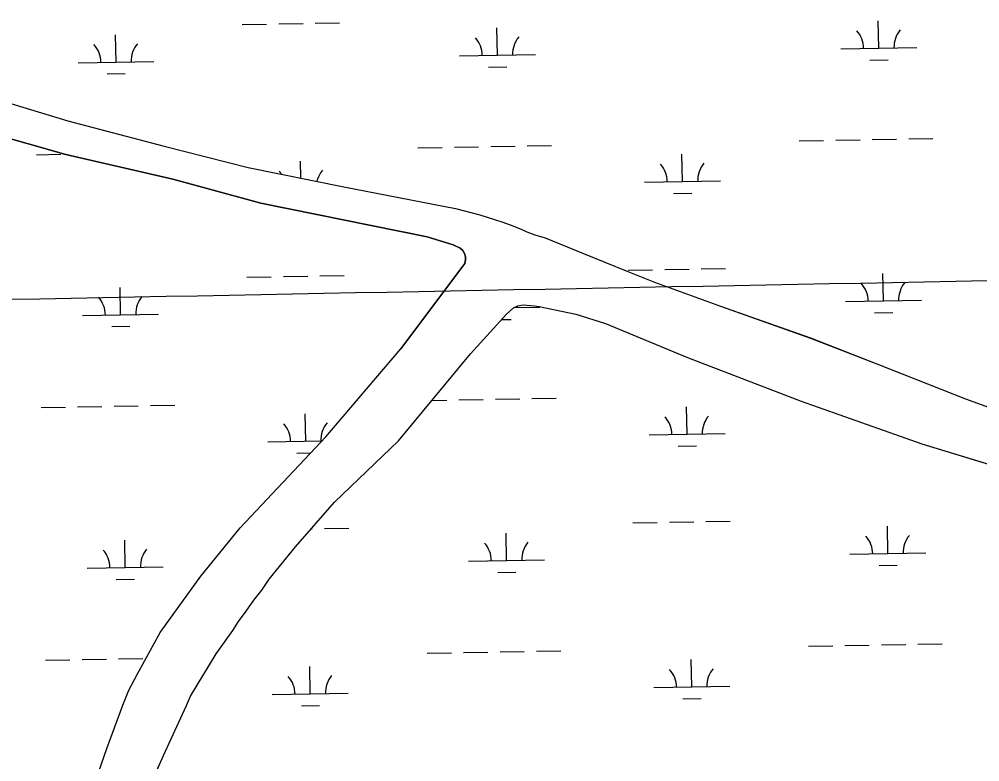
# Model space of a CAD drawing. Extents: x 3957609 to 3995875, y 234277 to 260273.
# Drawn here: x 3979743 to 3981007, y 242457 to 243435 of the extents above; entities that cross this region are included whole.
import ezdxf

# ---------------------------------------------------------------- set-up
doc = ezdxf.new("R2010")
doc.units = 0
for name, color, linetype in [('V-GRID-MAJR', 7, 'Continuous'), ('V-TOPO-SHOR', 7, 'Continuous'), ('V-WETL-SWMP', 7, 'Continuous')]:
    doc.layers.add(name, color=color, linetype=linetype)

msp = doc.modelspace()

# ---------------------------------------------------------------- linework, layer by layer
at = {"layer": 'V-GRID-MAJR'}
msp.add_spline([(3961816.723, 242728.005), (3967136.284, 242827.44), (3972455.83, 242927.648), (3977775.362, 243028.63), (3983094.879, 243130.385), (3988414.381, 243232.915), (3993733.868, 243336.218)], degree=3, dxfattribs=at)
at = {"layer": 'V-TOPO-SHOR'}
for points in [[(3978704.269, 243620.054), (3978926.01, 243556.222), (3979126.7, 243476.352), (3979285.112, 243422.272), (3979475.495, 243361.963), (3979654.731, 243298.907), (3979804.367, 243256.558), (3979945.23, 243223.829), (3980061.073, 243192.229), (3980280.041, 243147.982), (3980314.134, 243137.535), (3980323.19, 243133.041), (3980327.119, 243130.039), (3980328.939, 243126.125), (3980330.461, 243121.609), (3980330.471, 243117.692), (3980329.582, 243113.168), (3980245.137, 243000.724)], [(3979698.36, 243333.651), (3979807.383, 243300.607), (3979933.995, 243267.613), (3980044.603, 243239.369), (3980170.391, 243213.769), (3980317.175, 243185.435), (3980349.178, 243177.139), (3980368.384, 243170.999), (3980379.386, 243167.435), (3980392.591, 243162.479), (3980404.598, 243157.72), (3980411.203, 243154.541), (3980421.607, 243150.775), (3980435.21, 243146.82), (3980483.635, 243127.18), (3980543.869, 243102.383), (3980579.086, 243088.497), (3980666.122, 243056.784), (3980784.365, 243014.972), (3980871.807, 242981.061), (3980988.465, 242934.848), (3981095.706, 242896.002)], [(3979906.263, 242405.029), (3979932.86, 242465.467), (3979963.441, 242531.314), (3979968.6, 242543.322), (3980002.205, 242599.384), (3980013.353, 242614.408), (3980024.299, 242629.829), (3980031.856, 242641.644), (3980041.81, 242655.466), (3980051.759, 242669.886), (3980062.511, 242683.108), (3980072.259, 242697.528), (3980106.907, 242740.004), (3980158.093, 242798.72), (3980242.389, 242879.519), (3980336.775, 242994.126), (3980384.383, 243046.434), (3980393.75, 243054.857), (3980399.339, 243057.472), (3980401.336, 243057.878), (3980406.132, 243058.49), (3980421.126, 243057.337), (3980427.524, 243056.559), (3980475.719, 243046.311), (3980514.531, 243034.238), (3980622.393, 242989.196), (3980772.262, 242931.891), (3980930.721, 242875.612), (3981088.559, 242827.324)], [(3979736.791, 242055.425), (3979762.21, 242121.514), (3979777.171, 242158.333), (3979783.71, 242188.496), (3979793.17, 242249.712), (3979801.206, 242283.797), (3979811.926, 242326.934), (3979829.813, 242392.7), (3979858.499, 242474.773), (3979879.426, 242531.806), (3979887.505, 242551.424), (3979898.595, 242572.256), (3979928.57, 242627.507), (3979981.998, 242701.518), (3980033.951, 242764.975), (3980146.622, 242884.68), (3980245.137, 243000.724)]]:
    msp.add_lwpolyline(points, dxfattribs=at)
at = {"layer": 'V-WETL-SWMP'}
for p, q in [((3980036.744, 243427.636), (3980068.739, 243428.217)), ((3980084.736, 243428.508), (3980116.731, 243429.09)), ((3980132.728, 243429.381), (3980164.723, 243429.963)), ((3980874.202, 243396.426), (3980873.547, 243432.42)), ((3979870.552, 243378.176), (3979869.897, 243414.17)), ((3980372.377, 243387.301), (3980371.722, 243423.295)), ((3980322.385, 243386.392), (3980422.369, 243388.21)), ((3980824.21, 243395.517), (3980924.194, 243397.335)), ((3979820.56, 243377.267), (3979920.543, 243379.085)), ((3980862.484, 243380.779), (3980886.48, 243381.215)), ((3979858.834, 243362.529), (3979882.83, 243362.966)), ((3980360.659, 243371.654), (3980384.655, 243372.091)), ((3980769.558, 243274.432), (3980801.553, 243275.014)), ((3980817.55, 243275.305), (3980849.545, 243275.886)), ((3980865.543, 243276.177), (3980897.537, 243276.759)), ((3980913.535, 243277.05), (3980945.529, 243277.632)), ((3980267.733, 243265.307), (3980299.728, 243265.889)), ((3980315.725, 243266.18), (3980347.72, 243266.762)), ((3980363.717, 243267.053), (3980395.712, 243267.634)), ((3980411.71, 243267.925), (3980443.704, 243268.507)), ((3979765.908, 243256.182), (3979797.903, 243256.764)), ((3980615.914, 243220.888), (3980615.26, 243256.882)), ((3980113.844, 243225.277), (3980113.435, 243247.757)), ((3980565.923, 243219.979), (3980665.906, 243221.797)), ((3980604.197, 243205.241), (3980628.193, 243205.678)), ((3980544.617, 243104.14), (3980576.612, 243104.722)), ((3980592.609, 243105.013), (3980624.604, 243105.595)), ((3980640.601, 243105.886), (3980672.596, 243106.467)), ((3980880.25, 243063.806), (3980879.595, 243099.8)), ((3980042.792, 243095.016), (3980074.787, 243095.597)), ((3980090.784, 243095.888), (3980122.779, 243096.47)), ((3980138.776, 243096.761), (3980170.771, 243097.343)), ((3979876.6, 243045.556), (3979875.945, 243081.55)), ((3980830.258, 243062.897), (3980930.242, 243064.715)), ((3980384.383, 243046.434), (3980393.751, 243054.856)), ((3980393.751, 243054.856), (3980399.339, 243057.472)), ((3980393.981, 243054.964), (3980428.416, 243055.59)), ((3980399.339, 243057.472), (3980401.337, 243057.877)), ((3980401.337, 243057.877), (3980406.132, 243058.491)), ((3980406.132, 243058.491), (3980421.125, 243057.338)), ((3980421.125, 243057.338), (3980427.523, 243056.558)), ((3980427.523, 243056.558), (3980475.72, 243046.311)), ((3980868.532, 243048.159), (3980892.528, 243048.595)), ((3979826.608, 243044.647), (3979926.592, 243046.465)), ((3980336.775, 242994.126), (3980384.383, 243046.434)), ((3980377.832, 243039.236), (3980390.703, 243039.471)), ((3980475.72, 243046.311), (3980514.53, 243034.237)), ((3979864.882, 243029.909), (3979888.878, 243030.346)), ((3980514.53, 243034.237), (3980622.392, 242989.196)), ((3980242.389, 242879.519), (3980336.775, 242994.126)), ((3980622.392, 242989.196), (3980772.261, 242931.891)), ((3980286.365, 242932.916), (3980305.776, 242933.269)), ((3980321.773, 242933.56), (3980353.768, 242934.142)), ((3980369.765, 242934.432), (3980401.76, 242935.014)), ((3980417.757, 242935.305), (3980449.752, 242935.887)), ((3979771.956, 242923.562), (3979803.951, 242924.144)), ((3979819.948, 242924.435), (3979851.943, 242925.017)), ((3979867.94, 242925.308), (3979899.935, 242925.89)), ((3979915.933, 242926.18), (3979947.927, 242926.762)), ((3980621.962, 242888.268), (3980621.308, 242924.262)), ((3980772.261, 242931.891), (3980930.722, 242875.611)), ((3980120.137, 242879.143), (3980119.483, 242915.137)), ((3980571.971, 242887.359), (3980671.954, 242889.177)), ((3980070.146, 242878.234), (3980141.782, 242879.537)), ((3980158.093, 242798.719), (3980242.389, 242879.519)), ((3980610.245, 242872.621), (3980634.241, 242873.058)), ((3980930.722, 242875.611), (3981088.559, 242827.324)), ((3980108.42, 242863.496), (3980127.002, 242863.834)), ((3980106.907, 242740.004), (3980158.093, 242798.719)), ((3980550.665, 242771.52), (3980582.66, 242772.102)), ((3980598.657, 242772.393), (3980630.652, 242772.975)), ((3980646.649, 242773.266), (3980678.644, 242773.847)), ((3980127.677, 242763.829), (3980128.827, 242763.85)), ((3980144.824, 242764.141), (3980176.819, 242764.723)), ((3980384.473, 242722.061), (3980383.818, 242758.055)), ((3980886.298, 242731.186), (3980885.643, 242767.18)), ((3979882.648, 242712.936), (3979881.993, 242748.93)), ((3980072.26, 242697.529), (3980106.907, 242740.004)), ((3980836.306, 242730.276), (3980936.29, 242732.095)), ((3980334.481, 242721.152), (3980434.465, 242722.97)), ((3979832.656, 242712.027), (3979932.64, 242713.845)), ((3980372.755, 242706.414), (3980396.751, 242706.85)), ((3980874.58, 242715.539), (3980898.576, 242715.975)), ((3979870.93, 242697.289), (3979894.926, 242697.726)), ((3980062.51, 242683.109), (3980072.26, 242697.529)), ((3980051.758, 242669.886), (3980062.51, 242683.109)), ((3980041.809, 242655.466), (3980051.758, 242669.886)), ((3980031.857, 242641.645), (3980041.809, 242655.466)), ((3980013.353, 242614.408), (3980024.299, 242629.83)), ((3980024.299, 242629.83), (3980031.857, 242641.645)), ((3980002.206, 242599.384), (3980013.353, 242614.408)), ((3980781.654, 242609.192), (3980813.649, 242609.774)), ((3980829.646, 242610.065), (3980861.641, 242610.646)), ((3980877.639, 242610.937), (3980909.633, 242611.519)), ((3980925.631, 242611.81), (3980957.625, 242612.392)), ((3979825.996, 242591.815), (3979857.991, 242592.397)), ((3979873.989, 242592.688), (3979905.983, 242593.27)), ((3979968.6, 242543.321), (3980002.206, 242599.384)), ((3980279.829, 242600.067), (3980311.824, 242600.649)), ((3980327.821, 242600.94), (3980359.816, 242601.522)), ((3980375.813, 242601.812), (3980407.808, 242602.394)), ((3980423.806, 242602.685), (3980455.8, 242603.267)), ((3979778.004, 242590.942), (3979809.999, 242591.524)), ((3980126.185, 242546.523), (3980125.531, 242582.517)), ((3980628.01, 242555.648), (3980627.356, 242591.642)), ((3980578.019, 242554.739), (3980678.002, 242556.557)), ((3979963.44, 242531.314), (3979968.6, 242543.321)), ((3980076.194, 242545.614), (3980176.177, 242547.432)), ((3979932.861, 242465.467), (3979963.44, 242531.314)), ((3980114.468, 242530.876), (3980138.464, 242531.313)), ((3980616.293, 242540.001), (3980640.289, 242540.438)), ((3979906.263, 242405.028), (3979932.861, 242465.467))]:
    msp.add_line(p, q, dxfattribs=at)
for points in [[(3979320.666, 243452.022), (3979433.69, 243417.989), (3979545.321, 243381.953), (3979698.36, 243333.652), (3979807.384, 243300.606), (3979933.995, 243267.614), (3980044.603, 243239.369), (3980170.392, 243213.769), (3980317.175, 243185.435), (3980349.178, 243177.138), (3980368.383, 243171), (3980379.386, 243167.436)], [(3979829.812, 242392.699), (3979858.499, 242474.774), (3979879.426, 242531.806), (3979887.505, 242551.423), (3979898.594, 242572.255), (3979928.569, 242627.507), (3979981.998, 242701.517), (3980033.952, 242764.974), (3980146.623, 242884.68), (3980245.137, 243000.725), (3980329.582, 243113.167), (3980330.472, 243117.691), (3980330.46, 243121.609), (3980328.939, 243126.126), (3980327.119, 243130.039), (3980323.191, 243133.041), (3980314.135, 243137.535), (3980280.042, 243147.981), (3980061.074, 243192.229), (3979945.231, 243223.829), (3979804.366, 243256.558), (3979654.731, 243298.906)], [(3980379.386, 243167.436), (3980392.592, 243162.48), (3980404.598, 243157.72), (3980411.203, 243154.542), (3980421.607, 243150.776), (3980435.21, 243146.82), (3980483.635, 243127.181), (3980543.868, 243102.382), (3980579.086, 243088.498), (3980666.121, 243056.785), (3980784.365, 243014.973), (3980871.806, 242981.062), (3980988.464, 242934.849), (3981095.707, 242896.002)]]:
    msp.add_lwpolyline(points, dxfattribs=at)
for centre, start, end in [((3980818.959, 243395.896), 0.269879, 41.813537), ((3980929.427, 243397.905), 140.269876, 181.813534), ((3979815.309, 243377.646), 0.269879, 41.813537), ((3979925.777, 243379.655), 140.269876, 181.813534), ((3980317.134, 243386.771), 0.269879, 41.813537), ((3980427.602, 243388.78), 140.269876, 181.813534), ((3980560.672, 243220.358), 0.269879, 41.813537), ((3980671.14, 243222.367), 140.269876, 181.813534), ((3980058.847, 243211.234), 33.05409, 41.813537), ((3980169.315, 243213.242), 140.269876, 167.307913), ((3980825.007, 243063.276), 0.269879, 41.813537), ((3980935.475, 243065.285), 140.269876, 181.813534), ((3979821.357, 243045.026), 0.269879, 41.813537), ((3979931.825, 243047.035), 140.269876, 181.813534), ((3980433.65, 243056.16), 178.57036, 181.813534), ((3980566.72, 242887.738), 0.269879, 41.813537), ((3980677.188, 242889.747), 140.269876, 181.813534), ((3980064.895, 242878.613), 0.269879, 41.813537), ((3980175.363, 242880.622), 140.269876, 181.813534), ((3980329.23, 242721.531), 0.269879, 41.813537), ((3980439.698, 242723.54), 140.269876, 181.813534), ((3980831.055, 242730.656), 0.269879, 41.813537), ((3980941.523, 242732.665), 140.269876, 181.813534), ((3979827.405, 242712.406), 0.269879, 41.813537), ((3979937.873, 242714.415), 140.269876, 181.813534), ((3980683.236, 242557.127), 140.269876, 181.813534), ((3980070.943, 242545.993), 0.269879, 41.813537), ((3980181.411, 242548.002), 140.269876, 181.813534), ((3980572.768, 242555.118), 0.269879, 41.813537)]:
    msp.add_arc(centre, 35.246, start, end, dxfattribs=at)

doc.saveas('drawing.dxf')
